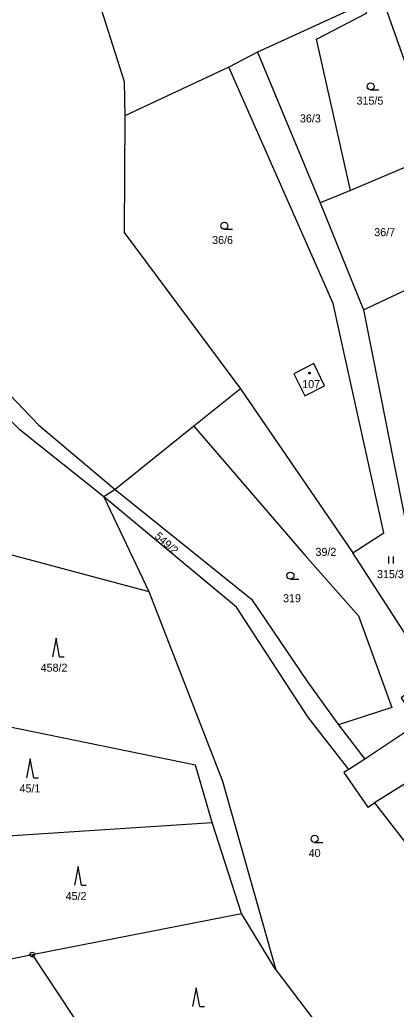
# Model space of a CAD drawing. Extents: x -680203 to -673936, y -1102717 to -1093650.
# Drawn here: x -676806.8 to -676726.9, y -1096820.9 to -1096610.9 of the extents above; entities that cross this region are included whole.
import ezdxf

# ---------------------------------------------------------------- set-up
doc = ezdxf.new("R2010")
doc.units = 0
for name, color, linetype in [('_Ideová část', 7, 'Continuous'), ('SOxx02xx_Koleje_param další_Popis10', 7, 'Continuous'), ('SOxxxxxx_Koleje_hlavní_body_Popis10', 7, 'Continuous'), ('SOxxxxxx_Koleje_param další_Popis10', 7, 'Continuous'), ('SOxxxxxx_Osa_bod_P', 7, 'Continuous'), ('SOxxxxxx_Staničení_Popis10', 7, 'Continuous'), ('x_prac', 7, 'Continuous')]:
    doc.layers.add(name, color=color, linetype=linetype)

msp = doc.modelspace()

# ---------------------------------------------------------------- linework, layer by layer
at = {"layer": '_Ideová část'}
msp.add_circle((-677321.69, -1096651.16), 1076.75, dxfattribs=at)
at = {"layer": 'SOxx02xx_Koleje_param další_Popis10'}
for radius in [0.5, 0.0303]:
    msp.add_circle((-676804.19, -1096809.32), radius, dxfattribs=at)
at = {"layer": 'SOxxxxxx_Koleje_hlavní_body_Popis10'}
for p, q in [((-676732.36, -1096625.76), (-676730.61, -1096625.76)), ((-676763.4, -1096655.35), (-676761.65, -1096655.35)), ((-676728.49, -1096726.28), (-676728.49, -1096724.78)), ((-676727.49, -1096726.28), (-676727.49, -1096724.78)), ((-676749.38, -1096729.63), (-676747.63, -1096729.63)), ((-676799.15, -1096742.15), (-676799.9, -1096746.15)), ((-676798.4, -1096746.15), (-676799.15, -1096742.15)), ((-676798.4, -1096746.15), (-676797.4, -1096746.15)), ((-676804.64, -1096767.77), (-676805.39, -1096771.77)), ((-676803.89, -1096771.77), (-676804.64, -1096767.77)), ((-676803.89, -1096771.77), (-676802.89, -1096771.77)), ((-676744.25, -1096785.5), (-676742.5, -1096785.5)), ((-676794.47, -1096790.62), (-676795.22, -1096794.62)), ((-676793.72, -1096794.62), (-676794.47, -1096790.62)), ((-676793.72, -1096794.62), (-676792.72, -1096794.62)), ((-676769.39, -1096816.36), (-676770.14, -1096820.36)), ((-676768.64, -1096820.36), (-676769.39, -1096816.36)), ((-676768.64, -1096820.36), (-676767.64, -1096820.36))]:
    msp.add_line(p, q, dxfattribs=at)
for centre in [(-676732.36, -1096625.01), (-676763.4, -1096654.6), (-676749.38, -1096728.88), (-676744.25, -1096784.75)]:
    msp.add_circle(centre, 0.75, dxfattribs=at)
at = {"layer": 'SOxxxxxx_Koleje_param další_Popis10'}
msp.add_circle((-676745.34, -1096685.88), 0.175, dxfattribs=at)
at = {"layer": 'SOxxxxxx_Staničení_Popis10'}
msp.add_line((-676715.52, -1096767.07), (-676731.54, -1096777.13), dxfattribs=at)
at = {"layer": 'x_prac'}
for p, q in [((-676718.2, -1096639.29), (-676730.11, -1096605.57)), ((-676733.3, -1096607.18), (-676756.36, -1096617.77)), ((-676756.36, -1096617.77), (-676762.45, -1096620.96)), ((-676756.36, -1096617.77), (-676743.06, -1096649.74)), ((-676762.45, -1096620.96), (-676784.55, -1096631.28)), ((-676718.2, -1096639.29), (-676736.66, -1096647.09)), ((-676736.66, -1096647.09), (-676743.06, -1096649.74)), ((-676743.06, -1096649.74), (-676733.87, -1096672.43)), ((-676733.87, -1096672.43), (-676710.34, -1096661.36)), ((-676733.87, -1096672.43), (-676721.77, -1096733.64)), ((-676759.95, -1096689.19), (-676769.89, -1096697.17)), ((-676759.95, -1096689.19), (-676736.16, -1096724.05)), ((-676769.89, -1096697.17), (-676786.62, -1096710.59)), ((-676786.62, -1096710.59), (-676789, -1096712.13)), ((-676789, -1096712.13), (-676779.45, -1096732.27)), ((-676719.28, -1096750.17), (-676736.16, -1096724.05)), ((-676739.16, -1096760.53), (-676733.57, -1096767.86)), ((-676733.57, -1096767.86), (-676737.01, -1096770.02)), ((-676823.72, -1096785.03), (-676765.99, -1096781.3)), ((-676759.74, -1096800.64), (-676765.99, -1096781.3)), ((-676804.19, -1096809.32), (-676759.74, -1096800.64)), ((-676752.47, -1096812.55), (-676759.74, -1096800.64)), ((-676808.72, -1096810.2), (-676804.19, -1096809.32)), ((-676752.47, -1096812.55), (-676739.92, -1096829.1))]:
    msp.add_line(p, q, dxfattribs=at)
for points in [[(-676897.47, -1096503.03), (-676879.12, -1096533.92), (-676868.16, -1096555.3), (-676861.14, -1096573.72), (-676854.62, -1096597.46), (-676845.9, -1096638.05), (-676833.87, -1096664.53), (-676802.79, -1096696.9), (-676786.62, -1096710.59)], [(-676789, -1096712.13), (-676806.77, -1096697.97), (-676836.93, -1096667.6), (-676851.63, -1096641.62), (-676861.75, -1096594.36), (-676875.79, -1096553.7)], [(-676793.11, -1096597.4), (-676784.7, -1096623.98), (-676784.55, -1096631.28)], [(-676736.66, -1096647.09), (-676743.88, -1096614.96), (-676733.21, -1096609.43), (-676733.3, -1096607.18)], [(-676736.16, -1096724.05), (-676729.53, -1096719.82), (-676740.34, -1096671.07), (-676762.45, -1096620.96)], [(-676784.55, -1096631.28), (-676784.66, -1096656), (-676759.95, -1096689.19)], [(-676746.29, -1096690.68), (-676742.13, -1096688.56), (-676744.43, -1096683.86), (-676748.66, -1096686), (-676746.29, -1096690.68)], [(-676769.89, -1096697.17), (-676746.26, -1096724.59), (-676734.96, -1096737.4), (-676727.87, -1096756.9), (-676739.16, -1096760.53)], [(-676786.62, -1096710.59), (-676757.64, -1096733.9), (-676745.78, -1096751.39), (-676739.16, -1096760.53)], [(-676737.01, -1096770.02), (-676745.71, -1096758.84), (-676760.83, -1096735.56), (-676789, -1096712.13)], [(-676838.34, -1096755), (-676841.21, -1096735.73), (-676830.31, -1096726.27), (-676815.23, -1096722.7), (-676779.45, -1096732.27)], [(-676779.45, -1096732.27), (-676763.79, -1096772.5), (-676752.47, -1096812.55)], [(-676719.28, -1096750.17), (-676725.86, -1096754.8), (-676722.3, -1096760.36), (-676733.57, -1096767.86)], [(-676765.99, -1096781.3), (-676769.54, -1096769.11), (-676838.34, -1096755)], [(-676737.01, -1096770.02), (-676738.05, -1096770.68), (-676732.92, -1096778.02), (-676731.54, -1096777.13), (-676713.44, -1096800.49)], [(-676804.19, -1096809.32), (-676792.62, -1096826.86), (-676783.34, -1096852.1)]]:
    msp.add_lwpolyline(points, dxfattribs=at)

# ---------------------------------------------------------------- texts
at = {"layer": 'SOxxxxxx_Osa_bod_P'}
for s, p in [('315/5', (-676735.35, -1096628.89)), ('36/3', (-676747.36, -1096632.66)), ('36/7', (-676731.58, -1096656.81)), ('36/6', (-676766.01, -1096658.48)), ('107', (-676746.87, -1096689.07)), ('39/2', (-676744.06, -1096724.68)), ('315/3', (-676731, -1096729.41)), ('319', (-676750.94, -1096734.52)), ('458/2', (-676802.41, -1096749.27)), ('45/1', (-676806.89, -1096774.9)), ('40', (-676745.5, -1096788.62)), ('45/2', (-676797.1, -1096797.75))]:
    msp.add_text(s, height=1.7, dxfattribs=at).set_placement(p)
msp.add_text('549/2', height=1.7, rotation=318, dxfattribs=at).set_placement((-676778.34, -1096720.7))

doc.saveas('drawing.dxf')
